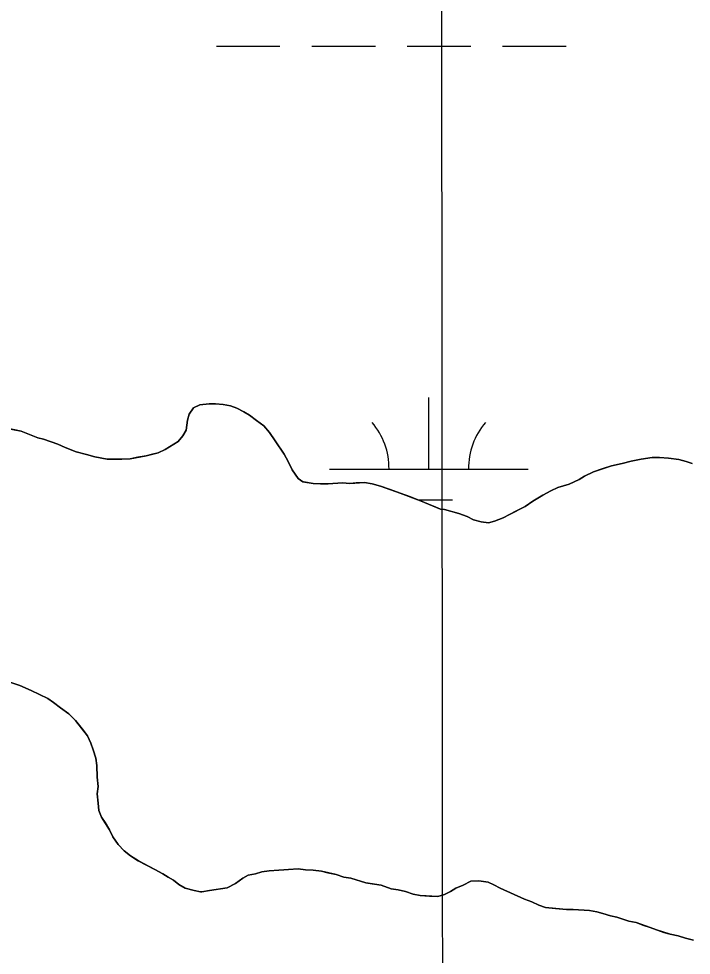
# Model space of a CAD drawing. Extents: x 3281947 to 3319794, y 715894 to 741249.
# Drawn here: x 3312106.3 to 3312444.6, y 737072.9 to 737543.8 of the extents above; entities that cross this region are included whole.
import ezdxf

# ---------------------------------------------------------------- set-up
doc = ezdxf.new("R2010")
doc.units = 0
for name, color, linetype in [('V-GRID-MAJR', 7, 'Continuous'), ('V-SITE-VEGE', 7, 'Continuous'), ('V-TOPO-SHOR', 7, 'Continuous'), ('V-WETL-SWMP', 7, 'Continuous')]:
    doc.layers.add(name, color=color, linetype=linetype)

msp = doc.modelspace()

# ---------------------------------------------------------------- linework, layer by layer
at = {"layer": 'V-GRID-MAJR'}
msp.add_spline([(3312333.117, 721286.256), (3312327.829, 727346.045), (3312322.539, 733407.774), (3312317.2490000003, 739469.534), (3312317.247, 739471.441)], degree=3, dxfattribs=at)
at = {"layer": 'V-SITE-VEGE'}
for p, q in [((3312194.174, 737348.116), (3312197.365, 737349.594)), ((3312197.365, 737349.5940000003), (3312202.0300000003, 737350.0920000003)), ((3312202.0300000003, 737350.0920000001), (3312205.223, 737350.094)), ((3312205.223, 737350.094), (3312209.153, 737349.854)), ((3312209.153, 737349.854), (3312212.8370000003, 737349.121)), ((3312212.8370000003, 737349.121), (3312216.032, 737347.899)), ((3312191.233, 737341.9720000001), (3312191.968, 737344.921)), ((3312191.968, 737344.921), (3312194.174, 737348.116)), ((3312216.032, 737347.899), (3312219.473, 737346.184)), ((3312219.473, 737346.184), (3312222.4220000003, 737344.468)), ((3312222.4220000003, 737344.4680000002), (3312225.865, 737341.7710000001)), ((3312190.504, 737336.8150000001), (3312191.233, 737341.9720000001)), ((3312225.865, 737341.7710000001), (3312229.551, 737339.074)), ((3312229.551, 737339.0740000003), (3312232.504, 737335.639)), ((3312096.929, 737338.414), (3312107.492, 737336.463)), ((3312107.492, 737336.463), (3312115.846, 737333.0340000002)), ((3312186.582, 737331.16), (3312188.79, 737334.1090000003)), ((3312188.79, 737334.1090000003), (3312190.504, 737336.8150000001)), ((3312232.504, 737335.639), (3312235.21, 737331.4670000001)), ((3312115.846, 737333.0340000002), (3312118.795, 737332.3030000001)), ((3312118.795, 737332.3030000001), (3312125.92, 737329.8560000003)), ((3312125.92, 737329.8560000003), (3312129.609, 737328.139)), ((3312179.957, 737327.2220000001), (3312186.582, 737331.16)), ((3312235.21, 737331.4670000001), (3312239.8850000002, 737324.8420000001)), ((3312129.609, 737328.139), (3312135.257, 737325.938)), ((3312135.257, 737325.938), (3312140.416, 737324.715)), ((3312140.416, 737324.715), (3312144.594, 737323.4930000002)), ((3312170.38, 737324.017), (3312176.518, 737325.498)), ((3312176.518, 737325.4980000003), (3312179.957, 737327.2220000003)), ((3312239.8850000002, 737324.8420000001), (3312241.856, 737321.1620000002)), ((3312144.594, 737323.4930000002), (3312150.736, 737322.2740000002)), ((3312150.736, 737322.2740000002), (3312158.103, 737322.2820000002)), ((3312158.103, 737322.2820000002), (3312162.278, 737322.5320000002)), ((3312162.278, 737322.5320000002), (3312170.38, 737324.017)), ((3312241.856, 737321.1620000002), (3312243.826, 737316.9880000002)), ((3312404.444, 737318.911), (3312409.847, 737320.1460000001)), ((3312409.847, 737320.1460000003), (3312414.2660000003, 737321.3810000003)), ((3312414.2660000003, 737321.3810000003), (3312419.423, 737322.3700000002)), ((3312419.423, 737322.3700000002), (3312424.826, 737323.1140000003)), ((3312424.826, 737323.1140000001), (3312428.508, 737323.118)), ((3312428.508, 737323.118), (3312433.176, 737322.878)), ((3312433.176, 737322.878), (3312438.335, 737322.147)), ((3312438.335, 737322.147), (3312442.019, 737321.17)), ((3312442.019, 737321.1700000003), (3312444.968, 737320.1910000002)), ((3312243.826, 737316.9880000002), (3312246.779, 737312.571)), ((3312390.944, 737313.738), (3312395.361, 737315.954)), ((3312395.361, 737315.9540000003), (3312404.444, 737318.9110000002)), ((3312246.779, 737312.571), (3312249.237, 737310.854)), ((3312249.237, 737310.8540000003), (3312254.395, 737310.125)), ((3312272.815, 737310.148), (3312280.182, 737310.65)), ((3312280.182, 737310.65), (3312284.112, 737309.916)), ((3312383.09, 737309.7980000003), (3312388.245, 737312.0160000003)), ((3312388.245, 737312.0160000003), (3312390.944, 737313.7380000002)), ((3312254.395, 737310.125), (3312258.08, 737309.8820000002)), ((3312258.08, 737309.8820000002), (3312262.008, 737309.8900000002)), ((3312262.008, 737309.8900000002), (3312269.131, 737310.3910000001)), ((3312269.131, 737310.3910000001), (3312272.815, 737310.148)), ((3312284.112, 737309.9160000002), (3312288.29, 737308.6960000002)), ((3312288.29, 737308.6960000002), (3312298.1180000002, 737305.2690000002)), ((3312369.835, 737304.133), (3312374.007, 737306.349)), ((3312374.007, 737306.349), (3312377.443, 737308.071)), ((3312377.443, 737308.071), (3312383.09, 737309.7980000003)), ((3312298.1180000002, 737305.269), (3312308.438, 737301.3520000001)), ((3312308.438, 737301.3520000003), (3312312.37, 737299.637)), ((3312361, 737298.4720000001), (3312364.926, 737301.1800000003)), ((3312364.926, 737301.18), (3312369.835, 737304.133)), ((3312312.37, 737299.637), (3312318.512, 737297.1900000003)), ((3312318.512, 737297.1900000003), (3312320.478, 737296.9460000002)), ((3312320.478, 737296.946), (3312327.603, 737294.991)), ((3312353.146, 737294.532), (3312361, 737298.4720000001)), ((3312327.603, 737294.9910000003), (3312331.779, 737293.5220000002)), ((3312331.779, 737293.522), (3312334.974, 737291.8080000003)), ((3312334.974, 737291.8080000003), (3312338.906, 737290.8310000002)), ((3312345.536, 737291.0850000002), (3312349.955, 737292.8090000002)), ((3312349.955, 737292.809), (3312353.146, 737294.532)), ((3312338.906, 737290.8310000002), (3312342.591, 737290.344)), ((3312342.591, 737290.344), (3312345.536, 737291.0850000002)), ((3312106.919, 737208.503), (3312093.406, 737212.909)), ((3312112.569, 737206.0540000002), (3312106.919, 737208.503)), ((3312120.9250000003, 737201.8900000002), (3312112.569, 737206.0540000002)), ((3312123.8740000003, 737199.9280000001), (3312120.9250000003, 737201.8900000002)), ((3312127.3170000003, 737197.231), (3312123.8740000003, 737199.9280000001)), ((3312131.497, 737194.2900000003), (3312127.3170000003, 737197.2310000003)), ((3312134.94, 737190.856), (3312131.497, 737194.2900000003)), ((3312140.842, 737183.25), (3312134.94, 737190.856)), ((3312142.566, 737179.569), (3312140.842, 737183.25)), ((3312143.799, 737176.131), (3312142.566, 737179.569)), ((3312145.032, 737171.959), (3312143.799, 737176.131)), ((3312145.5300000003, 737168.2750000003), (3312145.032, 737171.959)), ((3312145.782, 737162.38), (3312145.5300000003, 737168.2750000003)), ((3312146.279, 737157.7150000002), (3312145.782, 737162.38)), ((3312145.792, 737154.031), (3312146.279, 737157.7150000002)), ((3312146.29, 737149.3630000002), (3312145.792, 737154.031)), ((3312146.54, 737145.679), (3312146.29, 737149.3630000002)), ((3312148.018, 737142.245), (3312146.54, 737145.679)), ((3312151.957, 737135.8630000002), (3312148.018, 737142.245)), ((3312153.679, 737132.4260000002), (3312151.957, 737135.8630000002)), ((3312156.384, 737128.5000000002), (3312153.679, 737132.4260000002)), ((3312159.34, 737125.3120000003), (3312156.384, 737128.5000000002)), ((3312162.532, 737122.86), (3312159.34, 737125.3120000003)), ((3312166.467, 737120.409), (3312162.532, 737122.86)), ((3312174.822, 737115.9990000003), (3312166.467, 737120.409)), ((3312178.755, 737113.7940000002), (3312174.822, 737115.9990000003)), ((3312181.458, 737112.077), (3312178.755, 737113.7940000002)), ((3312221.736, 737113.112), (3312219.037, 737111.6330000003)), ((3312225.418, 737113.8530000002), (3312221.736, 737113.112)), ((3312228.609, 737114.8380000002), (3312225.418, 737113.8530000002)), ((3312232.293, 737115.336), (3312228.609, 737114.8380000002)), ((3312246.781, 737116.335), (3312232.293, 737115.336)), ((3312250.467, 737115.8500000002), (3312246.781, 737116.3350000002)), ((3312254.398, 737115.608), (3312250.467, 737115.85)), ((3312258.573, 737115.123), (3312254.398, 737115.608)), ((3312265.9420000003, 737113.4130000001), (3312258.573, 737115.123)), ((3312269.8740000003, 737112.1900000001), (3312265.9420000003, 737113.4130000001)), ((3312184.161, 737110.6070000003), (3312181.458, 737112.077)), ((3312186.867, 737108.4010000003), (3312184.161, 737110.6070000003)), ((3312190.062, 737106.687), (3312186.867, 737108.4010000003)), ((3312215.3540000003, 737108.9280000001), (3312211.183, 737106.712)), ((3312219.037, 737111.6330000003), (3312215.3540000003, 737108.9280000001)), ((3312273.311, 737111.7050000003), (3312269.8740000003, 737112.1900000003)), ((3312280.929, 737109.257), (3312273.311, 737111.705)), ((3312288.546, 737108.039), (3312280.929, 737109.257)), ((3312329.807, 737108.0920000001), (3312326.123, 737106.613)), ((3312333.733, 737110.06), (3312329.807, 737108.0920000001)), ((3312337.661, 737110.312), (3312333.733, 737110.06)), ((3312342.33, 737109.5810000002), (3312337.661, 737110.3120000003)), ((3312345.2800000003, 737108.3540000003), (3312342.33, 737109.5810000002)), ((3312348.474, 737106.642), (3312345.2800000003, 737108.3540000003)), ((3312194.483, 737105.4640000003), (3312190.062, 737106.687)), ((3312197.676, 737104.729), (3312194.483, 737105.4640000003)), ((3312198.413, 737104.731), (3312197.676, 737104.729)), ((3312202.343, 737105.4730000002), (3312198.413, 737104.731)), ((3312211.183, 737106.712), (3312202.343, 737105.4730000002)), ((3312293.705, 737106.3270000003), (3312288.546, 737108.0390000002)), ((3312297.143, 737105.839), (3312293.705, 737106.327)), ((3312300.83, 737104.862), (3312297.143, 737105.839)), ((3312304.7600000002, 737103.64), (3312300.83, 737104.862)), ((3312308.201, 737102.907), (3312304.7600000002, 737103.64)), ((3312320.478, 737103.4120000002), (3312317.042, 737102.427)), ((3312323.423, 737104.8910000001), (3312320.478, 737103.4120000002)), ((3312326.123, 737106.613), (3312323.423, 737104.8910000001)), ((3312360.7600000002, 737101.0080000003), (3312348.474, 737106.642)), ((3312317.042, 737102.427), (3312308.201, 737102.907)), ((3312364.447, 737099.785), (3312360.7600000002, 737101.008)), ((3312367.887, 737098.0710000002), (3312364.447, 737099.7850000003)), ((3312371.326, 737096.8470000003), (3312367.887, 737098.0710000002)), ((3312381.8880000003, 737095.8780000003), (3312371.326, 737096.8470000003)), ((3312385.082, 737095.8820000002), (3312381.8880000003, 737095.8780000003)), ((3312393.432, 737095.403), (3312385.082, 737095.882)), ((3312397.119, 737094.6690000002), (3312393.432, 737095.4030000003)), ((3312400.066, 737093.9360000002), (3312397.119, 737094.6690000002)), ((3312403.998, 737092.7140000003), (3312400.066, 737093.9360000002)), ((3312407.191, 737091.98), (3312403.998, 737092.7140000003)), ((3312413.089, 737090.023), (3312407.191, 737091.98)), ((3312416.773, 737089.291), (3312413.089, 737090.023)), ((3312423.898, 737086.844), (3312416.773, 737089.291)), ((3312427.093, 737085.6190000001), (3312423.898, 737086.844)), ((3312433.972, 737083.4200000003), (3312427.093, 737085.6190000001)), ((3312437.9020000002, 737082.687), (3312433.972, 737083.4200000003)), ((3312441.591, 737081.464), (3312437.9020000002, 737082.687)), ((3312445.7630000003, 737080.487), (3312441.591, 737081.464))]:
    msp.add_line(p, q, dxfattribs=at)
at = {"layer": 'V-TOPO-SHOR'}
for points in [[(3312265.201, 737310.14), (3312262.008, 737309.89), (3312258.08, 737309.884), (3312254.395, 737310.125), (3312249.482, 737310.854), (3312249.237, 737310.854), (3312246.779, 737312.571), (3312243.826, 737316.988), (3312241.856, 737321.162), (3312239.8850000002, 737324.8420000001), (3312237.426, 737328.279), (3312235.21, 737331.4670000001), (3312232.504, 737335.639), (3312229.551, 737339.074), (3312225.865, 737341.7710000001), (3312222.4220000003, 737344.468), (3312219.473, 737346.184), (3312216.032, 737347.899), (3312212.8370000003, 737349.121), (3312209.153, 737349.854), (3312205.223, 737350.094), (3312202.0300000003, 737350.0920000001), (3312197.365, 737349.594), (3312194.174, 737348.116), (3312191.968, 737344.921), (3312191.233, 737341.9720000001), (3312190.504, 737336.8150000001), (3312188.79, 737334.109), (3312186.582, 737331.16), (3312182.9020000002, 737328.944), (3312179.957, 737327.2220000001), (3312176.518, 737325.498), (3312173.573, 737324.758), (3312170.38, 737324.017), (3312166.207, 737323.275), (3312162.278, 737322.532), (3312158.103, 737322.282), (3312154.664, 737322.278), (3312150.736, 737322.274), (3312144.594, 737323.493), (3312140.416, 737324.715), (3312135.257, 737325.938), (3312129.607, 737328.139), (3312125.92, 737329.856), (3312122.971, 737330.833), (3312118.795, 737332.3030000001), (3312115.846, 737333.034), (3312111.668, 737334.748), (3312107.492, 737336.463), (3312101.105, 737337.681)], [(3312444.968, 737320.191), (3312442.019, 737321.17), (3312438.335, 737322.147), (3312433.176, 737322.878), (3312428.508, 737323.118), (3312424.826, 737323.1140000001), (3312419.423, 737322.37), (3312414.2660000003, 737321.381), (3312409.847, 737320.1460000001), (3312404.444, 737318.911), (3312399.781, 737317.432), (3312395.361, 737315.954), (3312390.944, 737313.738), (3312388.245, 737312.0160000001), (3312383.09, 737309.7980000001), (3312377.443, 737308.071), (3312374.007, 737306.349), (3312369.835, 737304.133), (3312364.926, 737301.18), (3312361, 737298.4720000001), (3312356.582, 737296.256), (3312353.146, 737294.532), (3312349.955, 737292.809), (3312345.538, 737291.085), (3312342.591, 737290.344), (3312338.906, 737290.831), (3312334.974, 737291.808), (3312331.779, 737293.522), (3312327.603, 737294.991), (3312323.919, 737295.969), (3312320.478, 737296.946), (3312318.512, 737297.1900000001), (3312316.057, 737298.169), (3312312.37, 737299.637), (3312308.438, 737301.3520000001), (3312303.2770000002, 737303.309), (3312298.1180000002, 737305.269), (3312293.203, 737306.982), (3312288.29, 737308.696), (3312284.112, 737309.916), (3312280.182, 737310.65), (3312276.008, 737310.398), (3312272.815, 737310.148), (3312269.131, 737310.389), (3312265.201, 737310.14)], [(3312101.021, 737210.461), (3312106.919, 737208.503), (3312112.569, 737206.054), (3312116.0100000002, 737204.34), (3312120.9250000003, 737201.89), (3312123.8740000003, 737199.9280000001), (3312127.3170000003, 737197.231), (3312131.497, 737194.29), (3312134.94, 737190.856), (3312138.137, 737186.684), (3312140.842, 737183.25), (3312142.566, 737179.567), (3312143.799, 737176.131), (3312145.032, 737171.959), (3312145.5300000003, 737168.275), (3312145.782, 737162.38), (3312146.279, 737157.715), (3312145.792, 737154.031), (3312146.29, 737149.363), (3312146.54, 737145.679), (3312148.018, 737142.245), (3312149.741, 737139.5430000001), (3312151.957, 737135.863), (3312153.679, 737132.426), (3312156.386, 737128.5), (3312159.338, 737125.312), (3312162.532, 737122.86), (3312166.467, 737120.409), (3312170.153, 737118.449), (3312174.822, 737115.9990000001), (3312178.755, 737113.794), (3312181.458, 737112.077), (3312184.161, 737110.607), (3312186.867, 737108.4010000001), (3312190.062, 737106.685), (3312194.483, 737105.462), (3312197.676, 737104.729), (3312198.413, 737104.731), (3312202.343, 737105.473), (3312207.744, 737106.216), (3312211.183, 737106.712), (3312215.3540000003, 737108.9280000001), (3312219.037, 737111.633), (3312221.736, 737113.112), (3312225.418, 737113.853), (3312228.609, 737114.838), (3312232.293, 737115.336), (3312235.978, 737115.586), (3312239.66, 737115.836), (3312243.099, 737116.085), (3312246.781, 737116.335), (3312250.467, 737115.85), (3312254.398, 737115.608), (3312258.573, 737115.123), (3312261.7660000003, 737114.39), (3312265.9420000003, 737113.4130000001), (3312269.8740000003, 737112.1900000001), (3312273.313, 737111.705), (3312277.245, 737110.48), (3312280.929, 737109.257), (3312284.122, 737108.77), (3312288.546, 737108.039), (3312293.705, 737106.327), (3312297.143, 737105.839), (3312300.83, 737104.862), (3312304.7600000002, 737103.64)], [(3312304.7600000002, 737103.64), (3312308.201, 737102.907), (3312312.866, 737102.667), (3312317.042, 737102.427), (3312320.478, 737103.412), (3312323.423, 737104.8910000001), (3312326.125, 737106.613), (3312329.807, 737108.0920000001), (3312333.733, 737110.06), (3312337.661, 737110.312), (3312342.33, 737109.581), (3312345.2800000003, 737108.356), (3312348.474, 737106.642), (3312352.65, 737104.682), (3312356.582, 737102.968), (3312360.7600000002, 737101.008), (3312364.447, 737099.785), (3312367.887, 737098.071), (3312371.326, 737096.8470000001), (3312371.326, 737096.8470000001), (3312376.239, 737096.361), (3312381.89, 737095.878), (3312385.082, 737095.882), (3312388.767, 737095.64), (3312393.432, 737095.403), (3312397.119, 737094.669), (3312400.066, 737093.936), (3312403.998, 737092.714), (3312407.191, 737091.98), (3312410.14, 737091.002), (3312413.089, 737090.023), (3312416.773, 737089.291), (3312420.214, 737088.069), (3312423.898, 737086.844), (3312427.093, 737085.6190000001), (3312430.7770000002, 737084.397), (3312433.972, 737083.42), (3312437.9020000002, 737082.687), (3312441.589, 737081.464), (3312445.765, 737080.487)]]:
    msp.add_lwpolyline(points, dxfattribs=at)
at = {"layer": 'V-WETL-SWMP'}
for p, q in [((3312205.7033361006, 737529.90916761), (3312237.703329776, 737529.90916761)), ((3312253.703326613, 737529.9091676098), (3312285.7033202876, 737529.90916761)), ((3312301.703317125, 737529.90916761), (3312333.7033108, 737529.90916761)), ((3312349.7033076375, 737529.90916761), (3312381.7033013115, 737529.90916761)), ((3312312.5472085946, 737317.3052349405), (3312312.547226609, 737353.3052235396)), ((3312262.5472184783, 737317.3052349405), (3312362.5471987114, 737317.3052349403)), ((3312307.0551539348, 737301.8742398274), (3312324.5471985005, 737301.8742398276))]:
    msp.add_line(p, q, dxfattribs=at)
for points in [[(3312444.968, 737320.192), (3312442.019, 737321.171), (3312438.3340000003, 737322.148), (3312433.176, 737322.879), (3312428.509, 737323.118), (3312424.825, 737323.1140000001), (3312419.423, 737322.37), (3312414.2660000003, 737321.381), (3312409.847, 737320.147), (3312404.4450000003, 737318.912), (3312395.362, 737315.954), (3312390.944, 737313.737), (3312388.245, 737312.015), (3312383.09, 737309.7980000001), (3312377.443, 737308.071), (3312374.007, 737306.348), (3312369.835, 737304.132), (3312364.926, 737301.179), (3312361, 737298.4720000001), (3312353.146, 737294.532), (3312349.955, 737292.809), (3312345.537, 737291.084), (3312342.59, 737290.344), (3312338.906, 737290.83), (3312334.975, 737291.808), (3312331.7800000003, 737293.523), (3312327.603, 737294.991), (3312320.478, 737296.947), (3312318.5130000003, 737297.1900000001), (3312312.37, 737299.638), (3312308.438, 737301.3520000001), (3312298.1180000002, 737305.269), (3312288.289, 737308.6950000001), (3312284.112, 737309.917), (3312280.182, 737310.649), (3312272.815, 737310.148), (3312269.13, 737310.389), (3312262.008, 737309.889), (3312258.079, 737309.884), (3312254.395, 737310.125), (3312249.236, 737310.855), (3312246.778, 737312.571), (3312243.825, 737316.988), (3312241.855, 737321.161), (3312239.8850000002, 737324.8420000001), (3312235.21, 737331.468), (3312232.504, 737335.639), (3312229.552, 737339.074), (3312225.864, 737341.7710000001), (3312222.423, 737344.468), (3312219.473, 737346.184), (3312216.0330000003, 737347.899), (3312212.838, 737349.122), (3312209.153, 737349.855), (3312205.223, 737350.095), (3312202.031, 737350.091), (3312197.365, 737349.594), (3312194.174, 737348.116), (3312191.968, 737344.921), (3312191.234, 737341.9720000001), (3312190.504, 737336.814), (3312188.789, 737334.11), (3312186.582, 737331.16), (3312179.9560000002, 737327.2220000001), (3312176.519, 737325.498), (3312170.381, 737324.017), (3312162.278, 737322.533), (3312158.103, 737322.282), (3312150.735, 737322.273), (3312144.594, 737323.493), (3312140.417, 737324.716), (3312135.258, 737325.937), (3312129.606, 737328.14), (3312125.92, 737329.855), (3312118.795, 737332.302), (3312115.846, 737333.035), (3312107.492, 737336.462), (3312096.928, 737338.414)], [(3312093.404, 737212.907), (3312106.918, 737208.504), (3312112.5700000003, 737206.055), (3312120.926, 737201.89), (3312123.875, 737199.929), (3312127.3170000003, 737197.232), (3312131.4960000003, 737194.29), (3312134.9390000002, 737190.856), (3312140.843, 737183.25), (3312142.5670000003, 737179.568), (3312143.799, 737176.131), (3312145.0330000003, 737171.958), (3312145.529, 737168.274), (3312145.782, 737162.38), (3312146.279, 737157.715), (3312145.792, 737154.03), (3312146.29, 737149.3640000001), (3312146.54, 737145.68), (3312148.018, 737142.2440000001), (3312151.9560000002, 737135.863), (3312153.679, 737132.427), (3312156.386, 737128.501), (3312159.3370000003, 737125.312), (3312162.5330000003, 737122.86), (3312166.466, 737120.409), (3312174.822, 737115.9990000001), (3312178.754, 737113.7930000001), (3312181.458, 737112.078), (3312184.162, 737110.607), (3312186.866, 737108.4010000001), (3312190.061, 737106.685), (3312194.483, 737105.463), (3312197.677, 737104.73), (3312198.414, 737104.731), (3312202.343, 737105.473), (3312211.183, 737106.712), (3312215.355, 737108.9280000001), (3312219.036, 737111.634), (3312221.735, 737113.111), (3312225.418, 737113.853), (3312228.61, 737114.839), (3312232.293, 737115.335), (3312246.782, 737116.336), (3312250.467, 737115.85), (3312254.397, 737115.609)], [(3312254.397, 737115.609), (3312258.573, 737115.123), (3312265.943, 737113.4130000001), (3312269.8740000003, 737112.1900000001), (3312273.313, 737111.704), (3312280.93, 737109.257), (3312288.545, 737108.039), (3312293.705, 737106.326), (3312297.144, 737105.84), (3312300.829, 737104.862), (3312304.7600000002, 737103.639), (3312308.2, 737102.906), (3312317.042, 737102.427), (3312320.4790000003, 737103.4130000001), (3312323.424, 737104.8910000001), (3312326.1240000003, 737106.613), (3312329.806, 737108.0920000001), (3312333.733, 737110.061), (3312337.662, 737110.312), (3312342.33, 737109.581), (3312345.279, 737108.357), (3312348.474, 737106.642), (3312360.761, 737101.009), (3312364.446, 737099.785), (3312367.887, 737098.071), (3312371.327, 737096.8470000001), (3312381.889, 737095.878), (3312385.082, 737095.882), (3312393.433, 737095.402), (3312397.1180000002, 737094.669), (3312400.066, 737093.936), (3312403.997, 737092.713), (3312407.191, 737091.981), (3312413.088, 737090.023), (3312416.773, 737089.291), (3312423.898, 737086.844), (3312427.093, 737085.62), (3312433.972, 737083.419), (3312437.903, 737082.687), (3312441.588, 737081.464), (3312445.765, 737080.487)]]:
    msp.add_lwpolyline(points, dxfattribs=at)
for centre, radius, start, end in [((3312257.304283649, 737317.7800379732), 35.24628790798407, 359.22818002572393, 40.77183835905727), ((3312367.7901340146, 737317.7800379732), 35.246287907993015, 139.22817683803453, 180.77183517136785)]:
    msp.add_arc(centre, radius, start, end, dxfattribs=at)

doc.saveas('drawing.dxf')
